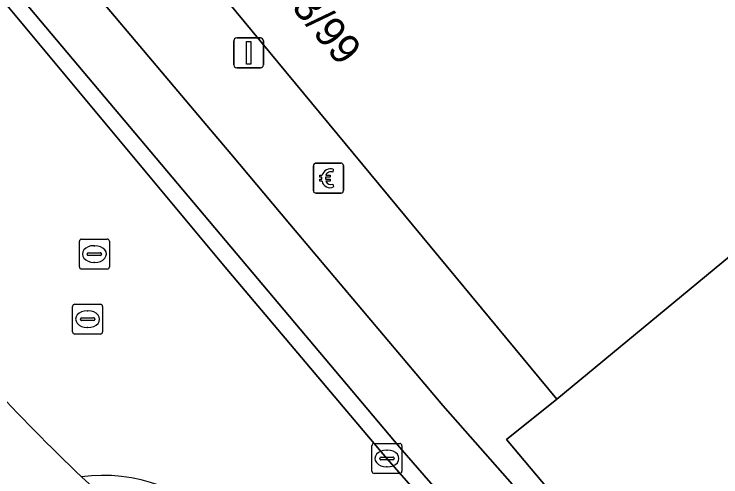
# Model space of a CAD drawing. Extents: x 159489 to 160304, y 383825 to 384531.
# Drawn here: x 160048.75 to 160072.34, y 384170.45 to 384185.9 of the extents above; entities that cross this region are included whole.
import ezdxf

# ---------------------------------------------------------------- set-up
doc = ezdxf.new("R2010")
doc.units = 0
for name, color, linetype in [('IMGEO_Berm_open', 7, 'Continuous'), ('IMGEO_Betaalautomaat', 7, 'Continuous'), ('IMGEO_Erf', 7, 'Continuous'), ('IMGEO_Kolk', 7, 'Continuous'), ('IMGEO_Lichtmast', 7, 'Continuous'), ('IMGEO_OVBaan_gesloten', 7, 'Continuous'), ('IMGEO_Pand', 7, 'Continuous'), ('IMGEO_Pand_nummerreeks', 7, 'Continuous'), ('IMGEO_Rijbaan_lokaal_gesloten', 7, 'Continuous'), ('IMGEO_Rioolput', 7, 'Continuous'), ('IMGEO_Voetpad_open', 7, 'Continuous')]:
    doc.layers.add(name, color=color, linetype=linetype)

msp = doc.modelspace()

# ---------------------------------------------------------------- linework, layer by layer
at = {"layer": 'IMGEO_Berm_open'}
msp.add_lwpolyline([(160051.001, 384170.451), (160051.375, 384170.108)], dxfattribs=at)
msp.add_arc((160051.725, 384165.02), 5.479, 41.9992, 97.592, dxfattribs=at)
at = {"layer": 'IMGEO_Betaalautomaat'}
for p, q in [((160058.815, 384180.926), (160059.656, 384180.926)), ((160059.656, 384180.926), (160058.815, 384180.926)), ((160058.74, 384180.002), (160058.74, 384180.843)), ((160058.74, 384180.843), (160058.74, 384180.002)), ((160059.402, 384180.731), (160059.385, 384180.631)), ((160059.739, 384180.852), (160059.739, 384180.011)), ((160059.739, 384180.011), (160059.739, 384180.852)), ((160059.023, 384180.39), (160059.023, 384180.458)), ((160059.144, 384180.458), (160059.144, 384180.39)), ((160059.389, 384180.225), (160059.411, 384180.138)), ((160059.665, 384179.927), (160058.824, 384179.927)), ((160058.824, 384179.927), (160059.665, 384179.927))]:
    msp.add_line(p, q, dxfattribs=at)
for points in [[(160059.023, 384180.458), (160058.954, 384180.458), (160058.954, 384180.527), (160059.033, 384180.527)], [(160059.155, 384180.527), (160059.302, 384180.527), (160059.302, 384180.458), (160059.144, 384180.458)], [(160059.028, 384180.321), (160058.954, 384180.321), (160058.954, 384180.39), (160059.023, 384180.39)], [(160059.144, 384180.39), (160059.302, 384180.39), (160059.302, 384180.321), (160059.158, 384180.321)]]:
    msp.add_lwpolyline(points, dxfattribs=at)
for centre, radius, start, end in [((160058.818, 384180.849), 0.0779, 92.4484, 184.2845), ((160058.818, 384180.849), 0.0779, 92.4484, 184.2845), ((160059.662, 384180.849), 0.0779, 2.4484, 94.2845), ((160059.662, 384180.849), 0.0779, 2.4484, 94.2845), ((160059.316, 384180.451), 0.293, 73.014, 165.0139), ((160059.322, 384180.464), 0.179, 69.3236, 159.5683), ((160059.289, 384180.376), 0.267, 191.8096, 297.0389), ((160059.322, 384180.391), 0.179, 202.7625, 291.8693), ((160058.818, 384180.005), 0.0779, 182.4484, 274.2845), ((160058.818, 384180.005), 0.0779, 182.4484, 274.2845), ((160059.662, 384180.005), 0.0779, 272.4484, 4.2845), ((160059.662, 384180.005), 0.0779, 272.4484, 4.2845)]:
    msp.add_arc(centre, radius, start, end, dxfattribs=at)
at = {"layer": 'IMGEO_Erf'}
for points in [[(160081.464, 384174.143), (160070.779, 384165.041), (160065.185, 384171.703), (160066.866, 384173.044), (160047.105, 384196.925), (160084.614, 384228.014), (160091.579, 384219.62), (160089.274, 384217.715), (160090.807, 384215.868), (160092.942, 384217.633), (160095.794, 384214.204), (160093.659, 384212.439), (160095.188, 384210.589), (160097.49, 384212.496), (160097.572, 384212.398), (160104.42, 384204.111), (160104.352, 384204.054), (160106.317, 384201.728), (160111.363, 384195.644), (160084.523, 384173.394)], [(160051.553, 384186.494), (160055.185, 384182.183), (160055.979, 384181.24), (160057.954, 384178.895), (160063.061, 384172.832), (160065.382, 384170.193), (160066.214, 384169.246), (160072.272, 384162.355), (160075.872, 384158.402), (160076.696, 384157.497), (160082.448, 384151.179), (160091.223, 384141.843), (160105.53, 384127.244), (160129.28, 384103.698), (160141.431, 384091.785), (160146.087, 384087.221), (160154.183, 384079.487), (160154.902, 384078.8), (160161.156, 384072.825), (160168.424, 384066.164), (160174.496, 384060.831), (160173.165, 384059.326), (160172.803, 384058.891), (160175.157, 384056.641)]]:
    msp.add_lwpolyline(points, dxfattribs=at)
at = {"layer": 'IMGEO_Kolk'}
for p, q in [((160060.694, 384170.64), (160060.694, 384171.492)), ((160060.769, 384171.566), (160061.621, 384171.566)), ((160061.695, 384171.492), (160061.695, 384170.64)), ((160061.182, 384171.346), (160061.207, 384171.346)), ((160060.953, 384171.06), (160060.953, 384171.072)), ((160061.391, 384171.023), (160060.993, 384171.023)), ((160060.996, 384171.109), (160061.394, 384171.109)), ((160061.437, 384171.072), (160061.437, 384171.06)), ((160061.205, 384170.786), (160061.18, 384170.786)), ((160061.621, 384170.566), (160060.769, 384170.566))]:
    msp.add_line(p, q, dxfattribs=at)
for points in [[(160060.694, 384170.64), (160060.694, 384171.492)], [(160060.769, 384171.566), (160061.621, 384171.566)], [(160061.695, 384171.492), (160061.695, 384170.64)], [(160061.621, 384170.566), (160060.769, 384170.566)]]:
    msp.add_lwpolyline(points, dxfattribs=at)
for centre, radius, start, end in [((160060.771, 384171.49), 0.0765, 91.552, 178.448), ((160060.771, 384171.49), 0.0765, 91.552, 178.448), ((160061.619, 384171.49), 0.0765, 1.552, 88.448), ((160061.619, 384171.49), 0.0765, 1.552, 88.448), ((160060.993, 384171.069), 0.0403, 85.8775, 175.7526), ((160060.99, 384171.059), 0.0366, 178.938, 274.7102), ((160061.394, 384171.066), 0.043, 264.8664, 352.4533), ((160061.398, 384171.071), 0.0386, 1.7309, 96.639), ((160060.771, 384170.642), 0.0765, 181.552, 268.448), ((160060.771, 384170.642), 0.0765, 181.552, 268.448), ((160061.619, 384170.642), 0.0765, 271.552, 358.448), ((160061.619, 384170.642), 0.0765, 271.552, 358.448)]:
    msp.add_arc(centre, radius, start, end, dxfattribs=at)
for centre, major_axis, ratio, start_param, end_param in [((160061.181, 384171.066), (-0.387, 0.002), 0.722429, 4.712389, 7.853982), ((160061.206, 384171.066), (-0.39, 0.002), 0.717154, 1.570796, 4.712389)]:
    msp.add_ellipse(centre, major_axis=major_axis, ratio=ratio, start_param=start_param, end_param=end_param, dxfattribs=at)
at = {"layer": 'IMGEO_Lichtmast'}
for p, q in [((160056.082, 384184.211), (160056.082, 384185.011)), ((160056.082, 384185.011), (160056.082, 384184.211)), ((160056.182, 384185.111), (160056.972, 384185.111)), ((160056.972, 384185.111), (160056.182, 384185.111)), ((160057.072, 384185.011), (160057.072, 384184.211)), ((160057.072, 384184.211), (160057.072, 384185.011)), ((160056.972, 384184.111), (160056.182, 384184.111)), ((160056.182, 384184.111), (160056.972, 384184.111))]:
    msp.add_line(p, q, dxfattribs=at)
msp.add_lwpolyline([(160056.502, 384184.986), (160056.652, 384184.986), (160056.652, 384184.236), (160056.502, 384184.236), (160056.502, 384184.986)], dxfattribs=at)
for centre, start, end in [((160056.182, 384185.011), 90, 180), ((160056.182, 384185.011), 90, 180), ((160056.972, 384185.011), 0, 90), ((160056.972, 384185.011), 360, 90), ((160056.182, 384184.211), 180, 270), ((160056.182, 384184.211), 180, 270), ((160056.972, 384184.211), 270, 0), ((160056.972, 384184.211), 270, 0)]:
    msp.add_arc(centre, 0.1, start, end, dxfattribs=at)
at = {"layer": 'IMGEO_OVBaan_gesloten'}
msp.add_lwpolyline([(160093.68, 384124.504), (160082.491, 384138.273), (160077.959, 384143.62), (160067.265, 384155.319), (160060.886, 384161.392), (160051.375, 384170.108), (160051.001, 384170.451)], dxfattribs=at)
msp.add_arc((160096.44, 384218.156), 65.882, 218.75118, 226.39396, dxfattribs=at)
at = {"layer": 'IMGEO_Pand'}
msp.add_lwpolyline([(160103.742, 384203.55), (160104.352, 384204.054), (160104.42, 384204.111), (160097.572, 384212.398), (160097.49, 384212.496), (160095.188, 384210.589), (160093.659, 384212.439), (160095.794, 384214.204), (160092.942, 384217.633), (160090.807, 384215.868), (160089.274, 384217.715), (160091.579, 384219.62), (160084.614, 384228.014), (160047.105, 384196.925), (160066.866, 384173.044), (160076.017, 384180.615), (160076.5, 384181.014), (160076.863, 384181.314)], close=True, dxfattribs=at)
at = {"layer": 'IMGEO_Rijbaan_lokaal_gesloten'}
for points in [[(160055.796, 384177.459), (160048.4, 384186.332), (160044.135, 384182.772), (160044.446, 384182.361)], [(160190.124, 384042.528), (160175.157, 384056.641), (160172.803, 384058.891), (160169.611, 384061.698), (160168.296, 384060.203), (160164.902, 384063.187), (160159.301, 384068.299), (160144.586, 384082.324), (160130.065, 384096.531), (160131.457, 384097.954), (160128.637, 384100.713), (160127.245, 384099.289), (160126.087, 384100.422), (160107.564, 384118.761), (160097.127, 384129.22), (160092.588, 384133.903), (160094.018, 384135.288), (160089.367, 384140.087), (160079.931, 384150.12), (160070.349, 384160.656), (160061.195, 384171.066), (160055.796, 384177.459)]]:
    msp.add_lwpolyline(points, dxfattribs=at)
for centre, radius, start, end in [((160096.44, 384218.156), 65.882, 218.75118, 226.39396), ((160051.725, 384165.02), 5.479, 41.9992, 97.592)]:
    msp.add_arc(centre, radius, start, end, dxfattribs=at)
at = {"layer": 'IMGEO_Rioolput'}
for p, q in [((160051.003, 384178.391), (160051.855, 384178.391)), ((160050.928, 384177.465), (160050.928, 384178.317)), ((160051.416, 384178.171), (160051.441, 384178.171)), ((160051.929, 384178.317), (160051.929, 384177.465)), ((160051.187, 384177.885), (160051.187, 384177.897)), ((160051.23, 384177.934), (160051.628, 384177.934)), ((160051.671, 384177.897), (160051.671, 384177.885)), ((160051.625, 384177.848), (160051.227, 384177.848)), ((160051.855, 384177.391), (160051.003, 384177.391)), ((160051.439, 384177.611), (160051.414, 384177.611)), ((160050.778, 384176.217), (160051.63, 384176.217)), ((160050.703, 384175.291), (160050.703, 384176.143)), ((160051.191, 384175.997), (160051.216, 384175.997)), ((160051.704, 384176.143), (160051.704, 384175.291)), ((160051.005, 384175.76), (160051.403, 384175.76)), ((160050.962, 384175.711), (160050.962, 384175.723)), ((160051.4, 384175.674), (160051.002, 384175.674)), ((160051.446, 384175.723), (160051.446, 384175.711)), ((160051.214, 384175.437), (160051.189, 384175.437)), ((160051.63, 384175.217), (160050.778, 384175.217))]:
    msp.add_line(p, q, dxfattribs=at)
for points in [[(160051.003, 384178.391), (160051.855, 384178.391)], [(160050.928, 384177.465), (160050.928, 384178.317)], [(160051.929, 384178.317), (160051.929, 384177.465)], [(160051.855, 384177.391), (160051.003, 384177.391)], [(160050.778, 384176.217), (160051.63, 384176.217)], [(160050.703, 384175.291), (160050.703, 384176.143)], [(160051.704, 384176.143), (160051.704, 384175.291)], [(160051.63, 384175.217), (160050.778, 384175.217)]]:
    msp.add_lwpolyline(points, dxfattribs=at)
for centre, radius, start, end in [((160051.005, 384178.315), 0.0765, 91.552, 178.448), ((160051.005, 384178.315), 0.0765, 91.552, 178.448), ((160051.853, 384178.315), 0.0765, 1.552, 88.448), ((160051.853, 384178.315), 0.0765, 1.552, 88.448), ((160051.227, 384177.894), 0.0403, 85.8775, 175.7526), ((160051.224, 384177.884), 0.0366, 178.938, 274.7102), ((160051.628, 384177.891), 0.043, 264.8664, 352.4533), ((160051.632, 384177.896), 0.0386, 1.7309, 96.639), ((160051.005, 384177.467), 0.0765, 181.552, 268.448), ((160051.005, 384177.467), 0.0765, 181.552, 268.448), ((160051.853, 384177.467), 0.0765, 271.552, 358.448), ((160051.853, 384177.467), 0.0765, 271.552, 358.448), ((160050.78, 384176.141), 0.0765, 91.552, 178.448), ((160050.78, 384176.141), 0.0765, 91.552, 178.448), ((160051.628, 384176.141), 0.0765, 1.552, 88.448), ((160051.628, 384176.141), 0.0765, 1.552, 88.448), ((160051.002, 384175.72), 0.0403, 85.8775, 175.7526), ((160051.407, 384175.722), 0.0386, 1.7309, 96.639), ((160050.999, 384175.71), 0.0366, 178.938, 274.7102), ((160051.403, 384175.717), 0.043, 264.8664, 352.4533), ((160050.78, 384175.293), 0.0765, 181.552, 268.448), ((160050.78, 384175.293), 0.0765, 181.552, 268.448), ((160051.628, 384175.293), 0.0765, 271.552, 358.448), ((160051.628, 384175.293), 0.0765, 271.552, 358.448)]:
    msp.add_arc(centre, radius, start, end, dxfattribs=at)
for centre, major_axis, ratio, start_param, end_param in [((160051.415, 384177.891), (-0.387, 0.002), 0.722429, 4.712389, 7.853982), ((160051.44, 384177.891), (-0.39, 0.002), 0.717154, 1.570796, 4.712389), ((160051.19, 384175.717), (-0.387, 0.002), 0.722429, 4.712389, 7.853982), ((160051.215, 384175.717), (-0.39, 0.002), 0.717154, 1.570796, 4.712389)]:
    msp.add_ellipse(centre, major_axis=major_axis, ratio=ratio, start_param=start_param, end_param=end_param, dxfattribs=at)
at = {"layer": 'IMGEO_Voetpad_open'}
for points in [[(160154.183, 384079.487), (160146.087, 384087.221), (160141.431, 384091.785), (160129.28, 384103.698), (160105.53, 384127.244), (160091.223, 384141.843), (160082.448, 384151.179), (160076.696, 384157.497), (160075.872, 384158.402), (160072.272, 384162.355), (160066.214, 384169.246), (160065.382, 384170.193), (160063.061, 384172.832), (160057.954, 384178.895), (160055.979, 384181.24), (160055.185, 384182.183), (160051.553, 384186.494)], [(160048.4, 384186.332), (160055.796, 384177.459), (160061.195, 384171.066), (160070.349, 384160.656), (160079.931, 384150.12), (160089.367, 384140.087), (160094.018, 384135.288), (160098.547, 384130.616), (160108.969, 384120.172), (160127.484, 384101.841), (160128.637, 384100.713), (160131.457, 384097.954), (160145.969, 384083.756), (160160.659, 384069.755)], [(160049.101, 384186.313), (160061.626, 384171.427), (160066.213, 384166.161), (160074.003, 384157.433), (160084.845, 384145.686), (160094.817, 384135.246), (160104.079, 384125.847), (160127.88, 384102.246), (160146.171, 384084.356), (160161.015, 384070.183)], [(160161.015, 384070.183), (160146.171, 384084.356), (160127.88, 384102.246), (160104.079, 384125.847), (160094.817, 384135.246), (160084.845, 384145.686), (160074.003, 384157.433), (160066.213, 384166.161), (160061.626, 384171.427), (160049.101, 384186.313)]]:
    msp.add_lwpolyline(points, dxfattribs=at)
msp.add_lwpolyline([(160081.464, 384174.143), (160076.017, 384180.615), (160066.866, 384173.044), (160065.185, 384171.703), (160070.779, 384165.041)], close=True, dxfattribs=at)

# ---------------------------------------------------------------- texts
at = {"layer": 'IMGEO_Pand_nummerreeks'}
msp.add_text('63/01-63/99', height=1, rotation=309.6084, dxfattribs=at).set_placement((160055.089, 384189.63))

doc.saveas('drawing.dxf')
